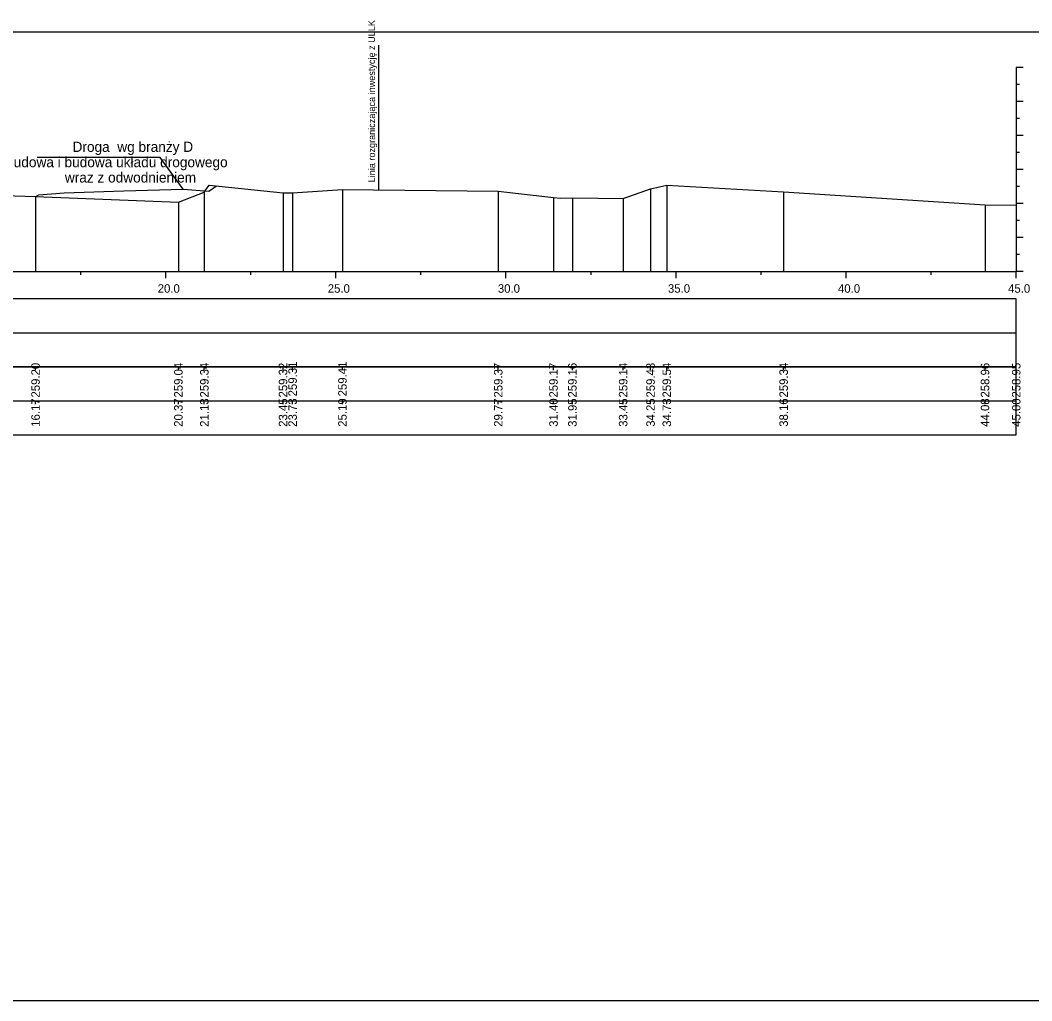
# Model space of a CAD drawing. Extents: x 6516023 to 6560129, y 5513077 to 5529206.
# Drawn here: x 6517596.18 to 6517625.92, y 5514551.66 to 5514580.5 of the extents above; entities that cross this region are included whole.
import ezdxf

# ---------------------------------------------------------------- set-up
doc = ezdxf.new("R2010")
doc.units = 0
for name, color, linetype in [('TOR_PRZEK_P-inne branze', 7, 'Continuous'), ('TOR_PRZEK_P-tabelka istniejace', 7, 'Continuous'), ('TOR_PRZEK_P-tabelka projektowane', 7, 'Continuous'), ('TOR_PRZEK_P-teren istniejacy', 7, 'Continuous'), ('TOR_PRZEK_P-uklad odniesienia', 7, 'Continuous'), ('TOR_PS_T-granica PKP-projektowana', 7, 'Continuous'), ('TOR_RAMKI-ramka+tabelka 1', 7, 'Continuous')]:
    doc.layers.add(name, color=color, linetype=linetype)

msp = doc.modelspace()

# ---------------------------------------------------------------- linework, layer by layer
at = {"layer": 'TOR_PRZEK_P-inne branze'}
for p, q in [((6517600.301, 5514576.463), (6517596.676, 5514576.463)), ((6517600.977, 5514575.529), (6517600.301, 5514576.463))]:
    msp.add_line(p, q, dxfattribs=at)
msp.add_lwpolyline([(6517596.645, 5514575.309), (6517596.727, 5514575.364), (6517597.477, 5514575.424), (6517599.227, 5514575.476), (6517600.977, 5514575.529), (6517601.727, 5514575.469), (6517601.955, 5514575.621)], dxfattribs=at)
at = {"layer": 'TOR_PRZEK_P-tabelka istniejace'}
for p, q in [((6517596.633, 5514570.206), (6517596.633, 5514570.306)), ((6517600.832, 5514570.206), (6517600.832, 5514570.306)), ((6517601.595, 5514570.206), (6517601.595, 5514570.306)), ((6517603.909, 5514570.206), (6517603.909, 5514570.306)), ((6517604.19, 5514570.206), (6517604.19, 5514570.306)), ((6517605.656, 5514570.206), (6517605.656, 5514570.306)), ((6517610.235, 5514570.206), (6517610.235, 5514570.306)), ((6517611.86, 5514570.206), (6517611.86, 5514570.306)), ((6517612.416, 5514570.206), (6517612.416, 5514570.306)), ((6517613.908, 5514570.206), (6517613.908, 5514570.306)), ((6517614.714, 5514570.206), (6517614.714, 5514570.306)), ((6517615.191, 5514570.206), (6517615.191, 5514570.306)), ((6517618.626, 5514570.206), (6517618.626, 5514570.306)), ((6517624.546, 5514570.206), (6517624.546, 5514570.306)), ((6517625.463, 5514570.206), (6517625.463, 5514570.306)), ((6517541.663, 5514569.306), (6517625.463, 5514569.306)), ((6517596.633, 5514569.206), (6517596.633, 5514569.306)), ((6517600.832, 5514569.206), (6517600.832, 5514569.306)), ((6517601.595, 5514569.206), (6517601.595, 5514569.306)), ((6517603.909, 5514569.206), (6517603.909, 5514569.306)), ((6517604.19, 5514569.206), (6517604.19, 5514569.306)), ((6517605.656, 5514569.206), (6517605.656, 5514569.306)), ((6517610.235, 5514569.206), (6517610.235, 5514569.306)), ((6517611.86, 5514569.206), (6517611.86, 5514569.306)), ((6517612.416, 5514569.206), (6517612.416, 5514569.306)), ((6517613.908, 5514569.206), (6517613.908, 5514569.306)), ((6517614.714, 5514569.206), (6517614.714, 5514569.306)), ((6517615.191, 5514569.206), (6517615.191, 5514569.306)), ((6517618.626, 5514569.206), (6517618.626, 5514569.306)), ((6517624.546, 5514569.206), (6517624.546, 5514569.306)), ((6517625.463, 5514569.206), (6517625.463, 5514569.306))]:
    msp.add_line(p, q, dxfattribs=at)
for points in [[(6517615.191, 5514575.645), (6517615.191, 5514573.306), (6517615.191, 5514573.176), (6517615.191, 5514573.106)], [(6517596.633, 5514575.31), (6517596.633, 5514573.306), (6517596.633, 5514573.176), (6517596.633, 5514573.106)], [(6517601.595, 5514575.442), (6517601.595, 5514573.306), (6517601.595, 5514573.176), (6517601.595, 5514573.106)], [(6517603.909, 5514575.422), (6517603.909, 5514573.306), (6517603.909, 5514573.176), (6517603.909, 5514573.106)], [(6517604.19, 5514575.417), (6517604.19, 5514573.306), (6517604.19, 5514573.176), (6517604.19, 5514573.106)], [(6517605.656, 5514575.517), (6517605.656, 5514573.306), (6517605.656, 5514573.176), (6517605.656, 5514573.106)], [(6517610.235, 5514575.472), (6517610.235, 5514573.306), (6517610.235, 5514573.176), (6517610.235, 5514573.106)], [(6517614.714, 5514575.538), (6517614.714, 5514573.306), (6517614.714, 5514573.176), (6517614.714, 5514573.106)], [(6517618.626, 5514575.447), (6517618.626, 5514573.306), (6517618.626, 5514573.176), (6517618.626, 5514573.106)], [(6517600.832, 5514575.144), (6517600.832, 5514573.306), (6517600.832, 5514573.176), (6517600.832, 5514573.106)], [(6517611.86, 5514575.279), (6517611.86, 5514573.306), (6517611.86, 5514573.176), (6517611.86, 5514573.106)], [(6517612.416, 5514575.268), (6517612.416, 5514573.306), (6517612.416, 5514573.176), (6517612.416, 5514573.106)], [(6517613.908, 5514575.249), (6517613.908, 5514573.306), (6517613.908, 5514573.176), (6517613.908, 5514573.106)], [(6517624.546, 5514575.065), (6517624.546, 5514573.306), (6517624.546, 5514573.176), (6517624.546, 5514573.106)], [(6517625.463, 5514575.053), (6517625.463, 5514573.306), (6517625.463, 5514573.176), (6517625.463, 5514573.106)]]:
    msp.add_lwpolyline(points, dxfattribs=at)
msp.add_lwpolyline([(6517541.663, 5514570.306), (6517541.663, 5514568.306), (6517625.463, 5514568.306), (6517625.463, 5514570.306)], close=True, dxfattribs=at)
at = {"layer": 'TOR_PRZEK_P-tabelka projektowane'}
msp.add_line((6517541.663, 5514571.306), (6517625.463, 5514571.306), dxfattribs=at)
msp.add_lwpolyline([(6517541.663, 5514572.306), (6517541.663, 5514570.306), (6517625.463, 5514570.306), (6517625.463, 5514572.306)], close=True, dxfattribs=at)
at = {"layer": 'TOR_PRZEK_P-teren istniejacy'}
msp.add_lwpolyline([(6517595.404, 5514575.354), (6517596.633, 5514575.31), (6517600.832, 5514575.144), (6517601.595, 5514575.442), (6517601.74, 5514575.643), (6517603.909, 5514575.422), (6517604.19, 5514575.417), (6517605.656, 5514575.517), (6517610.235, 5514575.472), (6517611.86, 5514575.279), (6517612.067, 5514575.263), (6517612.416, 5514575.268), (6517613.908, 5514575.249), (6517614.714, 5514575.538), (6517615.191, 5514575.645), (6517618.626, 5514575.447), (6517624.546, 5514575.065), (6517625.463, 5514575.053)], dxfattribs=at)
at = {"layer": 'TOR_PRZEK_P-uklad odniesienia'}
for p, q in [((6517625.463, 5514579.106), (6517625.463, 5514573.106)), ((6517625.663, 5514579.106), (6517625.463, 5514579.106)), ((6517625.563, 5514578.606), (6517625.463, 5514578.606)), ((6517625.663, 5514578.106), (6517625.463, 5514578.106)), ((6517625.563, 5514577.606), (6517625.463, 5514577.606)), ((6517625.663, 5514577.106), (6517625.463, 5514577.106)), ((6517625.563, 5514576.606), (6517625.463, 5514576.606)), ((6517625.663, 5514576.106), (6517625.463, 5514576.106)), ((6517625.563, 5514575.606), (6517625.463, 5514575.606)), ((6517625.663, 5514575.106), (6517625.463, 5514575.106)), ((6517625.563, 5514574.606), (6517625.463, 5514574.606)), ((6517625.663, 5514574.106), (6517625.463, 5514574.106)), ((6517625.563, 5514573.606), (6517625.463, 5514573.606)), ((6517545.463, 5514573.106), (6517625.463, 5514573.106)), ((6517597.963, 5514573.006), (6517597.963, 5514573.106)), ((6517600.463, 5514572.906), (6517600.463, 5514573.106)), ((6517602.963, 5514573.006), (6517602.963, 5514573.106)), ((6517605.463, 5514572.906), (6517605.463, 5514573.106)), ((6517607.963, 5514573.006), (6517607.963, 5514573.106)), ((6517610.463, 5514572.906), (6517610.463, 5514573.106)), ((6517612.963, 5514573.006), (6517612.963, 5514573.106)), ((6517615.463, 5514572.906), (6517615.463, 5514573.106)), ((6517617.963, 5514573.006), (6517617.963, 5514573.106)), ((6517620.463, 5514572.906), (6517620.463, 5514573.106)), ((6517622.963, 5514573.006), (6517622.963, 5514573.106)), ((6517625.463, 5514572.906), (6517625.463, 5514573.106)), ((6517625.663, 5514573.106), (6517625.463, 5514573.106))]:
    msp.add_line(p, q, dxfattribs=at)
at = {"layer": 'TOR_PS_T-granica PKP-projektowana'}
msp.add_line((6517606.728, 5514575.506), (6517606.728, 5514579.758), dxfattribs=at)
at = {"layer": 'TOR_RAMKI-ramka+tabelka 1'}
msp.add_lwpolyline([(6517452.013, 5514580.156), (6517699.513, 5514580.156), (6517699.513, 5514551.656), (6517452.013, 5514551.656)], close=True, dxfattribs=at)

# ---------------------------------------------------------------- texts
at = {"layer": 'TOR_PRZEK_P-inne branze'}
for s, p in [('Droga  wg branży D', (6517597.721, 5514576.623)), ('Przebudowa i budowa układu drogowego', (6517594.943, 5514576.173)), ('wraz z odwodnieniem ', (6517597.495, 5514575.723))]:
    msp.add_text(s, height=0.3, dxfattribs=at).set_placement(p)
at = {"layer": 'TOR_PRZEK_P-tabelka istniejace'}
for s, p in [('259.20', (6517596.758, 5514569.398)), ('259.04', (6517600.957, 5514569.399)), ('259.34', (6517601.72, 5514569.399)), ('259.32', (6517604.034, 5514569.4)), ('259.31', (6517604.315, 5514569.433)), ('259.41', (6517605.781, 5514569.433)), ('259.37', (6517610.36, 5514569.398)), ('259.17', (6517611.985, 5514569.398)), ('259.16', (6517612.541, 5514569.398)), ('259.14', (6517614.033, 5514569.399)), ('259.43', (6517614.839, 5514569.398)), ('259.54', (6517615.316, 5514569.399)), ('259.34', (6517618.751, 5514569.399)), ('258.96', (6517624.671, 5514569.398)), ('258.95', (6517625.588, 5514569.397)), ('21.13', (6517601.72, 5514568.538)), ('23.45', (6517604.034, 5514568.537)), ('23.73', (6517604.315, 5514568.538)), ('25.19', (6517605.781, 5514568.538)), ('31.40', (6517611.985, 5514568.538)), ('31.95', (6517612.541, 5514568.537)), ('33.45', (6517614.033, 5514568.537)), ('34.25', (6517614.839, 5514568.537)), ('34.73', (6517615.316, 5514568.538)), ('38.16', (6517618.751, 5514568.538)), ('44.08', (6517624.671, 5514568.538)), ('45.00', (6517625.588, 5514568.538)), ('16.17', (6517596.758, 5514568.538)), ('20.37', (6517600.957, 5514568.538)), ('29.77', (6517610.36, 5514568.538))]:
    msp.add_text(s, height=0.25, rotation=90, dxfattribs=at).set_placement(p)
at = {"layer": 'TOR_PRZEK_P-uklad odniesienia'}
for s, p in [('20.0', (6517600.224, 5514572.481)), ('25.0', (6517605.224, 5514572.481)), ('30.0', (6517610.224, 5514572.481)), ('35.0', (6517615.224, 5514572.481)), ('40.0', (6517620.224, 5514572.481)), ('45.0', (6517625.224, 5514572.481))]:
    msp.add_text(s, height=0.25, dxfattribs=at).set_placement(p)
at = {"layer": 'TOR_PS_T-granica PKP-projektowana'}
msp.add_text('Linia rozgraniczająca inwestycję z ULLK', height=0.2, rotation=90.0511, dxfattribs=at).set_placement((6517606.617, 5514575.728))

doc.saveas('drawing.dxf')
